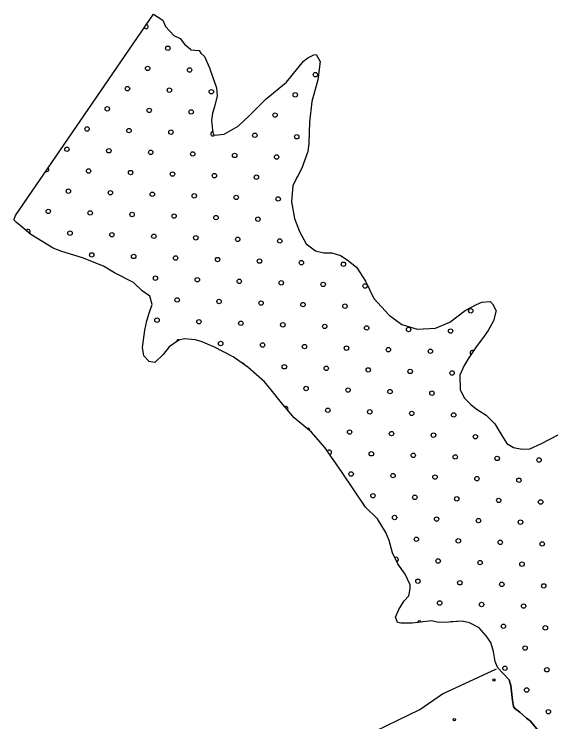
# Model space of a CAD drawing. Extents: x 1788175 to 1969470, y 584502 to 738744.
# Drawn here: x 1797920 to 1800514, y 718631 to 722031 of the extents above; entities that cross this region are included whole.
import ezdxf

# ---------------------------------------------------------------- set-up
doc = ezdxf.new("R2010")
doc.units = 0
for name, color, linetype in [('DESIGN - EROSION CONTROL - Devices', 7, 'Continuous'), ('DESIGN - SCRATCH - User 1', 7, 'Continuous'), ('DESIGN - TRAFFIC CONTROL PERMANENT - Pavement Marking Text', 7, 'Continuous'), ('DESIGN - TRANSPORTATION - Edge of Traveled Way', 7, 'Continuous')]:
    doc.layers.add(name, color=color, linetype=linetype)

msp = doc.modelspace()

# ---------------------------------------------------------------- linework, layer by layer
at = {"layer": 'DESIGN - EROSION CONTROL - Devices'}
for centre in [(1800226.2, 718831.8), (1800035.8, 718641.4)]:
    msp.add_circle(centre, 5.28, dxfattribs=at)
at = {"layer": 'DESIGN - SCRATCH - User 1'}
msp.add_line((1797926, 721064.1), (1798590.6, 722031.3), dxfattribs=at)
for points in [[(1798590.6, 722031.3), (1798635.5, 722002.5), (1798647.5, 721972.5), (1798687.5, 721928.5), (1798717.4, 721914.5), (1798739.4, 721886.5), (1798767.4, 721862.5), (1798767.4, 721860.5), (1798809.4, 721856.6), (1798817.4, 721844.6), (1798835.4, 721828.6), (1798859.4, 721772.6), (1798875.4, 721726.5), (1798893.4, 721676.5), (1798895.4, 721638.4), (1798883.4, 721586.3), (1798873.4, 721556.3), (1798869.4, 721522.2), (1798873.4, 721474.2), (1798877.4, 721456.1), (1798883.4, 721450.1), (1798929.4, 721454.2), (1798997.3, 721492.4), (1799053.3, 721546.5), (1799131.2, 721624.8), (1799229.2, 721705), (1799311.1, 721805.3), (1799331.1, 721821.4), (1799361.1, 721835.4), (1799371.1, 721837.4), (1799391.1, 721803.4), (1799379.1, 721715.3), (1799351.1, 721611.1), (1799339.1, 721512.9), (1799337.1, 721410.8), (1799331.1, 721370.7), (1799303.2, 721290.5), (1799281.2, 721248.5), (1799259.2, 721208.4), (1799253.2, 721130.2), (1799267.2, 721050.1), (1799291.2, 720986.1), (1799323.2, 720928.1), (1799369.2, 720894.1), (1799409.1, 720884.1), (1799447.1, 720884.2), (1799489.1, 720872.2), (1799521.1, 720850.2), (1799565.1, 720816.3), (1799609.1, 720748.2), (1799649, 720664.2), (1799723, 720584.2), (1799783, 720540.2), (1799856.9, 720518.3), (1799944.9, 720522.4), (1800014.8, 720550.6), (1800088.8, 720606.8), (1800142.8, 720636.9), (1800168.8, 720646.9), (1800208.7, 720651), (1800218.7, 720639), (1800234.7, 720609), (1800236.7, 720607), (1800224.7, 720556.9), (1800198.7, 720510.8), (1800170.8, 720472.7), (1800140.8, 720432.6), (1800102.8, 720374.4), (1800082.8, 720342.4), (1800062.8, 720296.3), (1800064.8, 720228.2), (1800082.8, 720188.1), (1800114.8, 720156.1), (1800140.8, 720134.2), (1800188.8, 720104.2), (1800230.8, 720062.2), (1800264.8, 720006.2), (1800288.8, 719968.1), (1800320.7, 719948.2), (1800362.7, 719940.2), (1800398.7, 719942.3), (1800454.7, 719968.4), (1800534.6, 720010.6)], [(1798401.7, 720788.4), (1798349.7, 720820.4), (1798247.8, 720860.3), (1798149.9, 720890.2), (1798107.9, 720906.2), (1797999.9, 720972.1), (1797957.9, 721008.1), (1797932, 721030.1), (1797920, 721042.1), (1797920, 721046.1), (1797926, 721064.1)], [(1800010.1, 719110.2), (1799961, 719108.4), (1799927, 719116.3), (1799833.1, 719104.2), (1799779.1, 719104.1), (1799763.1, 719108.1), (1799761.1, 719112.1), (1799753.1, 719134.1), (1799769.1, 719170.2), (1799795.1, 719212.3), (1799817.1, 719236.4), (1799823.1, 719270.4), (1799823.1, 719288.4), (1799799.1, 719340.5), (1799765.1, 719390.5), (1799739.1, 719442.5), (1799723.1, 719502.6), (1799707.1, 719540.6), (1799667.1, 719606.7), (1799609.2, 719662.7), (1799497.2, 719828.7), (1799413.2, 719948.8), (1799349.3, 720022.8), (1799265.3, 720090.7), (1799205.3, 720162.8), (1799155.4, 720226.8), (1799123.4, 720264.8), (1799043.4, 720334.8), (1798973.4, 720384.7), (1798879.5, 720432.7), (1798819.5, 720458.6), (1798789.5, 720466.6), (1798739.6, 720470.5), (1798711.6, 720464.4), (1798665.6, 720432.3), (1798635.6, 720396.2), (1798595.7, 720358.1), (1798567.7, 720362.1), (1798567.7, 720364.1), (1798543.7, 720390.1), (1798537.7, 720430.1), (1798547.7, 720512.3), (1798557.7, 720558.3), (1798569.6, 720594.4), (1798583.6, 720636.5), (1798571.6, 720676.5), (1798535.7, 720702.5), (1798493.7, 720742.5), (1798401.7, 720788.4)], [(1800438.8, 718588.4), (1800402.8, 718634.4), (1800382.8, 718648.4), (1800350.8, 718676.4), (1800326.9, 718694.4), (1800320.9, 718704.4), (1800314.9, 718732.4), (1800306.9, 718804.5), (1800298.9, 718832.5), (1800244.9, 718890.5), (1800238.9, 718904.5), (1800232.9, 718920.5), (1800224.9, 718968.6), (1800210.9, 719012.6), (1800188.9, 719044.6), (1800154.9, 719082.7), (1800108.9, 719106.6), (1800073, 719114.6), (1800017, 719110.5), (1800010.1, 719110.2)], [(1799004.3, 717908.2), (1799099, 718040), (1799195.3, 718157), (1799271.4, 718255.8), (1799397, 718394), (1799606.1, 718561.3), (1799870.8, 718690.1), (1799979.4, 718764.7), (1800238.5, 718885.9)], [(1800244.9, 718890.5), (1800298.9, 718832.5), (1800306.9, 718804.5), (1800314.9, 718732.4), (1800320.9, 718704.4), (1800326.9, 718694.4), (1800350.8, 718676.4), (1800382.8, 718648.4), (1800402.8, 718634.4), (1800438.8, 718588.4)]]:
    msp.add_lwpolyline(points, dxfattribs=at)
at = {"layer": 'DESIGN - TRAFFIC CONTROL PERMANENT - Pavement Marking Text'}
for centre in [(1798658.8, 721867.6), (1798561.8, 721770.5), (1798763.4, 721763), (1799368.2, 721740.6), (1798464.7, 721673.4), (1798666.3, 721666), (1798867.9, 721658.5), (1799271.1, 721643.6), (1798367.6, 721576.4), (1798569.2, 721568.9), (1798770.8, 721561.4), (1799174.1, 721546.5), (1798270.5, 721479.3), (1798472.2, 721471.8), (1798673.8, 721464.4), (1799077, 721449.4), (1799278.6, 721442), (1798173.5, 721382.2), (1798375.1, 721374.8), (1798576.7, 721367.3), (1798778.3, 721359.8), (1798979.9, 721352.3), (1799181.5, 721344.9), (1798278, 721277.7), (1798479.6, 721270.2), (1798681.2, 721262.7), (1798882.8, 721255.3), (1799084.5, 721247.8), (1798180.9, 721180.6), (1798382.5, 721173.1), (1798584.2, 721165.7), (1798785.8, 721158.2), (1798987.4, 721150.7), (1799189, 721143.3), (1798083.9, 721083.5), (1798285.5, 721076.1), (1798487.1, 721068.6), (1798688.7, 721061.1), (1798890.3, 721053.7), (1799091.9, 721046.2), (1798188.4, 720979), (1798390, 720971.5), (1798591.6, 720964.1), (1798793.2, 720956.6), (1798994.8, 720949.1), (1799196.5, 720941.7), (1798292.9, 720874.5), (1798494.6, 720867), (1798696.2, 720859.5), (1798897.8, 720852.1), (1799099.4, 720844.6), (1799301, 720837.1), (1799502.6, 720829.7), (1798599.1, 720762.5), (1798800.7, 720755), (1799002.3, 720747.5), (1799203.9, 720740.1), (1799405.5, 720732.6), (1799607.1, 720725.1), (1798703.6, 720657.9), (1798905.2, 720650.4), (1799106.9, 720643), (1799308.5, 720635.5), (1799510.1, 720628), (1800114.9, 720605.6), (1798606.6, 720560.8), (1798808.2, 720553.4), (1799009.8, 720545.9), (1799211.4, 720538.4), (1799413, 720531), (1799614.6, 720523.5), (1799816.2, 720516), (1800017.8, 720508.6), (1798912.7, 720448.8), (1799114.3, 720441.4), (1799315.9, 720433.9), (1799517.5, 720426.4), (1799719.2, 720419), (1799920.8, 720411.5), (1799218.9, 720336.8), (1799420.5, 720329.4), (1799622.1, 720321.9), (1799823.7, 720314.4), (1800025.3, 720307), (1799323.4, 720232.3), (1799525, 720224.8), (1799726.6, 720217.4), (1799928.2, 720209.9), (1799427.9, 720127.8), (1799629.5, 720120.3), (1799831.2, 720112.8), (1800032.8, 720105.4), (1799532.5, 720023.2), (1799734.1, 720015.7), (1799935.7, 720008.3), (1800137.3, 720000.8), (1799637, 719918.7), (1799838.6, 719911.2), (1800040.2, 719903.7), (1800241.8, 719896.3), (1800443.5, 719888.8), (1799539.9, 719821.6), (1799741.6, 719814.1), (1799943.2, 719806.7), (1800144.8, 719799.2), (1800346.4, 719791.7), (1799644.5, 719717.1), (1799846.1, 719709.6), (1800047.7, 719702.1), (1800249.3, 719694.7), (1800450.9, 719687.2), (1799749, 719612.5), (1799950.6, 719605.1), (1800152.2, 719597.6), (1800353.9, 719590.1), (1799853.6, 719508), (1800055.2, 719500.5), (1800256.8, 719493.1), (1800458.4, 719485.6), (1799958.1, 719403.5), (1800159.7, 719396), (1800361.3, 719388.5), (1799861, 719306.4), (1800062.6, 719298.9), (1800264.2, 719291.4), (1800465.9, 719284), (1799965.6, 719201.8), (1800167.2, 719194.4), (1800368.8, 719186.9), (1800271.7, 719089.8), (1800473.3, 719082.4), (1800376.3, 718985.3), (1800279.2, 718888.2), (1800480.8, 718880.8), (1800383.7, 718783.7), (1800488.3, 718679.1)]:
    msp.add_circle(centre, 10.6, dxfattribs=at)
for centre, start, end in [((1798554.3, 721972.1), 215.6221, 75.3845), ((1798875.4, 721456.9), 92.6733, 320.3034), ((1798076.4, 721285.1), 242.0116, 48.9951), ((1799286.1, 721240.3), 112.2683, 190.5843), ((1797986.8, 720986.5), 306.3846, 152.4035), ((1798711.1, 720456.3), 60.2003, 177.6807), ((1800122.4, 720404), 57.8975, 235.8017), ((1799017.2, 720344.3), 9.2732, 99.6618), ((1799226.3, 720135.2), 317.9123, 121.6623), ((1799330.9, 720030.7), 351.983, 110.0346), ((1799435.4, 719926.1), 275.5147, 154.4256), ((1799756.5, 719410.9), 288.8117, 124.267), ((1799868.5, 719104.8), 29.4515, 165.2975)]:
    msp.add_arc(centre, 10.6, start, end, dxfattribs=at)
at = {"layer": 'DESIGN - TRANSPORTATION - Edge of Traveled Way'}
for points in [[(1798590.6, 722031.3), (1798635.5, 722002.5), (1798647.5, 721972.5), (1798687.5, 721928.5), (1798717.4, 721914.5), (1798739.4, 721886.5), (1798767.4, 721862.5), (1798767.4, 721860.5), (1798809.4, 721856.6), (1798817.4, 721844.6), (1798835.4, 721828.6), (1798859.4, 721772.6), (1798875.4, 721726.5), (1798893.4, 721676.5), (1798895.4, 721638.4), (1798883.4, 721586.3), (1798873.4, 721556.3), (1798869.4, 721522.2), (1798873.4, 721474.2), (1798877.4, 721456.1), (1798883.4, 721450.1), (1798929.4, 721454.2), (1798997.3, 721492.4), (1799053.3, 721546.5), (1799131.2, 721624.8), (1799229.2, 721705), (1799311.1, 721805.3), (1799331.1, 721821.4), (1799361.1, 721835.4), (1799371.1, 721837.4), (1799391.1, 721803.4), (1799379.1, 721715.3), (1799351.1, 721611.1), (1799339.1, 721512.9), (1799337.1, 721410.8), (1799331.1, 721370.7), (1799303.2, 721290.5), (1799281.2, 721248.5), (1799259.2, 721208.4), (1799253.2, 721130.2), (1799267.2, 721050.1), (1799291.2, 720986.1), (1799323.2, 720928.1), (1799369.2, 720894.1), (1799409.1, 720884.1), (1799447.1, 720884.2), (1799489.1, 720872.2), (1799521.1, 720850.2), (1799565.1, 720816.3), (1799609.1, 720748.2), (1799649, 720664.2), (1799723, 720584.2), (1799783, 720540.2), (1799856.9, 720518.3), (1799944.9, 720522.4), (1800014.8, 720550.6), (1800088.8, 720606.8), (1800142.8, 720636.9), (1800168.8, 720646.9), (1800208.7, 720651), (1800218.7, 720639), (1800234.7, 720609), (1800236.7, 720607), (1800224.7, 720556.9), (1800198.7, 720510.8), (1800170.8, 720472.7), (1800140.8, 720432.6), (1800102.8, 720374.4), (1800082.8, 720342.4), (1800062.8, 720296.3), (1800064.8, 720228.2), (1800082.8, 720188.1), (1800114.8, 720156.1), (1800140.8, 720134.2), (1800188.8, 720104.2), (1800230.8, 720062.2), (1800264.8, 720006.2), (1800288.8, 719968.1), (1800320.7, 719948.2), (1800362.7, 719940.2), (1800398.7, 719942.3), (1800454.7, 719968.4), (1800534.6, 720010.6)], [(1798401.7, 720788.4), (1798349.7, 720820.4), (1798247.8, 720860.3), (1798149.9, 720890.2), (1798107.9, 720906.2), (1797999.9, 720972.1), (1797957.9, 721008.1), (1797932, 721030.1), (1797920, 721042.1), (1797920, 721046.1), (1797926, 721064.1)], [(1800010.1, 719110.2), (1799961, 719108.4), (1799927, 719116.3), (1799833.1, 719104.2), (1799779.1, 719104.1), (1799763.1, 719108.1), (1799761.1, 719112.1), (1799753.1, 719134.1), (1799769.1, 719170.2), (1799795.1, 719212.3), (1799817.1, 719236.4), (1799823.1, 719270.4), (1799823.1, 719288.4), (1799799.1, 719340.5), (1799765.1, 719390.5), (1799739.1, 719442.5), (1799723.1, 719502.6), (1799707.1, 719540.6), (1799667.1, 719606.7), (1799609.2, 719662.7), (1799497.2, 719828.7), (1799413.2, 719948.8), (1799349.3, 720022.8), (1799265.3, 720090.7), (1799205.3, 720162.8), (1799155.4, 720226.8), (1799123.4, 720264.8), (1799043.4, 720334.8), (1798973.4, 720384.7), (1798879.5, 720432.7), (1798819.5, 720458.6), (1798789.5, 720466.6), (1798739.6, 720470.5), (1798711.6, 720464.4), (1798665.6, 720432.3), (1798635.6, 720396.2), (1798595.7, 720358.1), (1798567.7, 720362.1), (1798567.7, 720364.1), (1798543.7, 720390.1), (1798537.7, 720430.1), (1798547.7, 720512.3), (1798557.7, 720558.3), (1798569.6, 720594.4), (1798583.6, 720636.5), (1798571.6, 720676.5), (1798535.7, 720702.5), (1798493.7, 720742.5), (1798401.7, 720788.4)], [(1800438.8, 718588.4), (1800402.8, 718634.4), (1800382.8, 718648.4), (1800350.8, 718676.4), (1800326.9, 718694.4), (1800320.9, 718704.4), (1800314.9, 718732.4), (1800306.9, 718804.5), (1800298.9, 718832.5), (1800244.9, 718890.5), (1800238.9, 718904.5), (1800232.9, 718920.5), (1800224.9, 718968.6), (1800210.9, 719012.6), (1800188.9, 719044.6), (1800154.9, 719082.7), (1800108.9, 719106.6), (1800073, 719114.6), (1800010.1, 719110.2)]]:
    msp.add_lwpolyline(points, dxfattribs=at)

doc.saveas('drawing.dxf')
